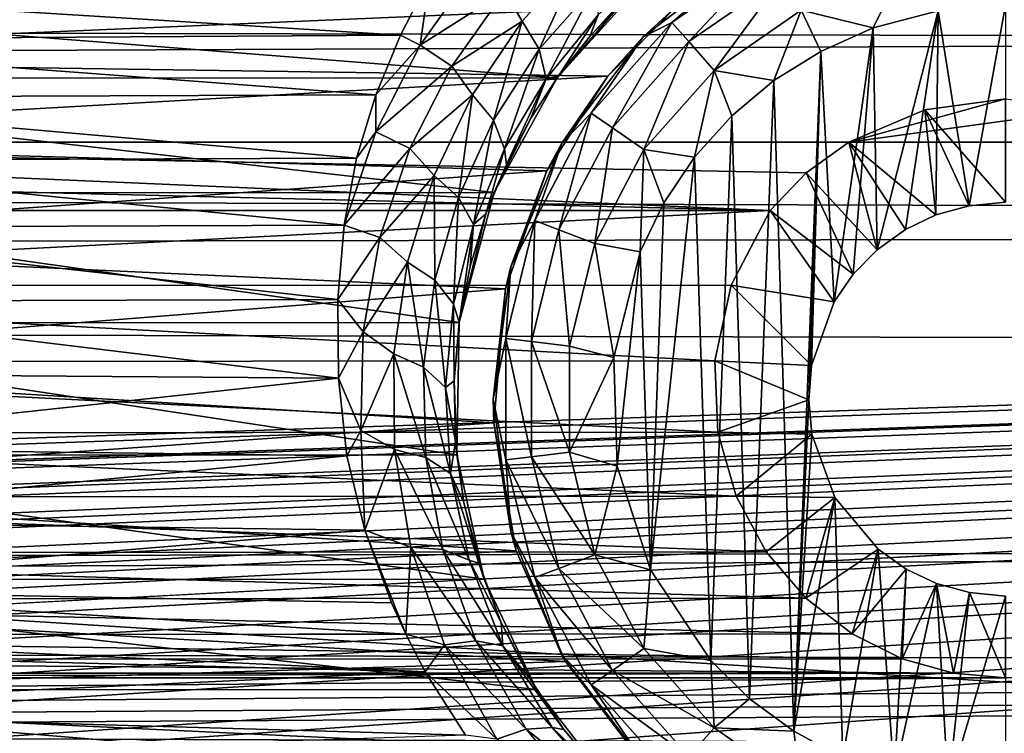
# Model space of a CAD drawing. Header units: metres. Extents: x -95 to 103, y -12 to 12.
# Tile 290 of 520: x -36.7 to -34.2, y 6.29 to 8.1. Entities that reach past the tile are written whole.
import ezdxf

# ---------------------------------------------------------------- set-up
doc = ezdxf.new("R2010")
doc.units = ezdxf.units.M
doc.layers.add('solid_P74500', color=7, linetype='CONTINUOUS')
doc.layers.add('solid_P74500_01', color=7, linetype='CONTINUOUS')

msp = doc.modelspace()

# ---------------------------------------------------------------- linework, layer by layer
at = {"layer": 'solid_P74500'}
for points in [[(-12.2, 5.05, 0.5), (-11.7, 9.776363, 0.5), (-88, 9.776363, 0.5)], [(-12.2, 5.05, 0.5), (-88, 9.776363, 0.5), (-88, 5.05, 0.5)], [(92.5, 7.752533, 9.805175), (92.5, 8.487373, 9.175829), (-94.018356, 8.209083, 9.426609)], [(-35.274479, 8.266009, -9.1982), (-35.426731, 8.098949, -9.376516), (-35.471039, 8.175805, -9.385549)], [(-35.383152, 8.028093, -9.327198), (-35.426731, 8.098949, -9.376516), (-35.274479, 8.266009, -9.1982)], [(-35.240917, 8.190633, -9.147759), (-35.383152, 8.028093, -9.327198), (-35.274479, 8.266009, -9.1982)], [(-35.074623, 8.259929, -8.903189), (-35.169182, 8.15029, -8.879545), (-35.255077, 8.060224, -8.98037)], [(-35.074623, 8.259929, -8.903189), (-35.255077, 8.060224, -8.98037), (-35.233376, 8.115582, -9.073152)], [(-34.849998, 8.265833, -11.5), (-35.11924, 8.059238, -11.5), (-35.03117, 8.13967, -5.635225)], [(-35.046974, 8.096038, -11.614588), (-35.11924, 8.059238, -11.5), (-34.849998, 8.265833, -11.5)], [(-34.793568, 8.270952, -11.614588), (-35.046974, 8.096038, -11.614588), (-34.849998, 8.265833, -11.5)], [(-35.003849, 8.047357, -11.712049), (-35.046974, 8.096038, -11.614588), (-34.793568, 8.270952, -11.614588)], [(-34.763344, 8.213364, -11.712049), (-35.003849, 8.047357, -11.712049), (-34.793568, 8.270952, -11.614588)], [(-35.543545, 8.238771, -9.384665), (-35.685516, 8.038312, -9.565678), (-35.661537, 8.207409, -9.428066)], [(-35.471039, 8.175805, -9.385549), (-35.685516, 8.038312, -9.565678), (-35.543545, 8.238771, -9.384665)], [(92.5, 7.752533, 9.805175), (-94.018356, 8.209083, 9.426609), (-94.018356, 7.447287, 10.039319)], [(-35.661537, 8.207409, -9.428066), (-35.735615, 8.064089, -9.550941), (-37.728512, 8.18801, -9.444919)], [(-35.685516, 8.038312, -9.565678), (-35.735615, 8.064089, -9.550941), (-35.661537, 8.207409, -9.428066)], [(-34.763344, 8.213364, -11.712049), (-34.939251, 7.974443, -11.777164), (-35.003849, 8.047357, -11.712049)], [(-34.763344, 8.213364, -11.712049), (-34.718075, 8.12711, -11.777164), (-34.939251, 7.974443, -11.777164)], [(-34.718075, 8.12711, -11.777164), (-34.466789, 8.222411, -11.777164), (-34.535686, 8.081974, -11.8)], [(-34.466789, 8.222411, -11.777164), (-34.370331, 8.125382, -11.8), (-34.535686, 8.081974, -11.8)], [(-35.338188, 7.955187, -8.304517), (-35.130051, 8.186581, -8.076503), (-38.269226, 8.185938, -8.077154)], [(-35.338188, 7.955187, -8.304517), (-38.269226, 8.185938, -8.077154), (-38.061371, 7.95457, -8.305107)], [(-35.735615, 8.064089, -9.550941), (-37.65778, 8.05173, -9.561361), (-37.728512, 8.18801, -9.444919)], [(-35.471039, 8.175805, -9.385549), (-35.605495, 7.985066, -9.567982), (-35.685516, 8.038312, -9.565678)], [(-35.426731, 8.098949, -9.376516), (-35.605495, 7.985066, -9.567982), (-35.471039, 8.175805, -9.385549)], [(-35.365761, 7.953053, -9.254251), (-35.383152, 8.028093, -9.327198), (-35.240917, 8.190633, -9.147759)], [(-35.233376, 8.115582, -9.073152), (-35.365761, 7.953053, -9.254251), (-35.240917, 8.190633, -9.147759)], [(-35.169182, 8.15029, -8.879545), (-35.130051, 8.186581, -8.076503), (-35.338188, 7.955187, -8.304517)], [(-38.228165, 8.003443, -5.827108), (-38.395794, 8.161398, -5.603641), (-35.03117, 8.13967, -5.635225)], [(-35.255077, 8.060224, -8.98037), (-35.169182, 8.15029, -8.879545), (-35.338188, 7.955187, -8.304517)], [(-38.228165, 8.003443, -5.827108), (-35.03117, 8.13967, -5.635225), (-35.209461, 7.959397, -5.887105)], [(-35.11924, 8.059238, -11.5), (-35.209461, 7.959397, -5.887105), (-35.03117, 8.13967, -5.635225)], [(-34.788025, 7.948541, -11.8), (-34.939251, 7.974443, -11.777164), (-34.718075, 8.12711, -11.777164)], [(-34.668499, 8.022584, -11.8), (-34.788025, 7.948541, -11.8), (-34.718075, 8.12711, -11.777164)], [(-34.668499, 8.022584, -11.8), (-34.718075, 8.12711, -11.777164), (-34.535686, 8.081974, -11.8)], [(-34.370331, 8.125382, -11.8), (-34.525322, 7.519121, -11.8), (-34.535686, 8.081974, -11.8)], [(-34.370331, 8.125382, -11.8), (-34.4538, 7.570744, -11.8), (-34.525322, 7.519121, -11.8)], [(-34.370331, 8.125382, -11.8), (-34.376312, 7.607516, -11.8), (-34.4538, 7.570744, -11.8)], [(-34.370331, 8.125382, -11.8), (-34.291828, 7.630482, -11.8), (-34.376312, 7.607516, -11.8)], [(-34.200001, 8.14, -11.8), (-34.291828, 7.630482, -11.8), (-34.370331, 8.125382, -11.8)], [(-34.200001, 8.14, -11.8), (-34.200001, 7.64, -11.8), (-34.291828, 7.630482, -11.8)], [(-35.426731, 8.098949, -9.376516), (-35.552536, 7.911984, -9.562739), (-35.605495, 7.985066, -9.567982)], [(-35.499355, 7.847605, -9.513963), (-35.552536, 7.911984, -9.562739), (-35.426731, 8.098949, -9.376516)], [(-35.383152, 8.028093, -9.327198), (-35.499355, 7.847605, -9.513963), (-35.426731, 8.098949, -9.376516)], [(-35.233376, 8.115582, -9.073152), (-35.333858, 7.961197, -9.089928), (-35.365761, 7.953053, -9.254251)], [(-35.233376, 8.115582, -9.073152), (-35.255077, 8.060224, -8.98037), (-35.333858, 7.961197, -9.089928)], [(-35.046974, 8.096038, -11.614588), (-35.25116, 7.865563, -11.614588), (-35.11924, 8.059238, -11.5)], [(-35.197632, 7.828617, -11.712049), (-35.25116, 7.865563, -11.614588), (-35.046974, 8.096038, -11.614588)], [(-35.003849, 8.047357, -11.712049), (-35.197632, 7.828617, -11.712049), (-35.046974, 8.096038, -11.614588)], [(-34.668499, 8.022584, -11.8), (-34.535686, 8.081974, -11.8), (-34.634666, 7.386765, -11.8)], [(-34.535686, 8.081974, -11.8), (-34.586445, 7.457164, -11.8), (-34.634666, 7.386765, -11.8)], [(-34.535686, 8.081974, -11.8), (-34.525322, 7.519121, -11.8), (-34.586445, 7.457164, -11.8)], [(-35.735615, 8.064089, -9.550941), (-35.797935, 7.912471, -9.676921), (-37.65778, 8.05173, -9.561361)], [(-35.797935, 7.912471, -9.676921), (-37.599243, 7.905591, -9.682542), (-37.65778, 8.05173, -9.561361)], [(-35.685516, 8.038312, -9.565678), (-35.797935, 7.912471, -9.676921), (-35.735615, 8.064089, -9.550941)], [(-35.333858, 7.961197, -9.089928), (-35.255077, 8.060224, -8.98037), (-35.338188, 7.955187, -8.304517)], [(-35.11924, 8.059238, -11.5), (-35.325832, 7.79, -11.5), (-35.209461, 7.959397, -5.887105)], [(-35.25116, 7.865563, -11.614588), (-35.325832, 7.79, -11.5), (-35.11924, 8.059238, -11.5)], [(-35.685516, 8.038312, -9.565678), (-35.798035, 7.81858, -9.751169), (-35.797935, 7.912471, -9.676921)], [(-35.605495, 7.985066, -9.567982), (-35.798035, 7.81858, -9.751169), (-35.685516, 8.038312, -9.565678)], [(-35.4716, 7.774943, -9.441819), (-35.499355, 7.847605, -9.513963), (-35.383152, 8.028093, -9.327198)], [(-35.365761, 7.953053, -9.254251), (-35.4716, 7.774943, -9.441819), (-35.383152, 8.028093, -9.327198)], [(-35.003849, 8.047357, -11.712049), (-35.117466, 7.773282, -11.777164), (-35.197632, 7.828617, -11.712049)], [(-35.003849, 8.047357, -11.712049), (-34.939251, 7.974443, -11.777164), (-35.117466, 7.773282, -11.777164)], [(-38.077759, 7.79618, -6.10177), (-38.228165, 8.003443, -5.827108), (-35.209461, 7.959397, -5.887105)], [(-34.668499, 8.022584, -11.8), (-34.736984, 6.296785, -11.8), (-34.788025, 7.948541, -11.8)], [(-34.668499, 8.022584, -11.8), (-34.69928, 7.137952, -11.8), (-34.736984, 6.296785, -11.8)], [(-34.668499, 8.022584, -11.8), (-34.69249, 7.225389, -11.8), (-34.69928, 7.137952, -11.8)], [(-34.668499, 8.022584, -11.8), (-34.634666, 7.386765, -11.8), (-34.69249, 7.225389, -11.8)], [(-35.605495, 7.985066, -9.567982), (-35.711811, 7.775812, -9.754739), (-35.798035, 7.81858, -9.751169)], [(-35.552536, 7.911984, -9.562739), (-35.711811, 7.775812, -9.754739), (-35.605495, 7.985066, -9.567982)], [(-34.98888, 7.75403, -11.8), (-35.117466, 7.773282, -11.777164), (-34.939251, 7.974443, -11.777164)], [(-34.894634, 7.859296, -11.8), (-34.98888, 7.75403, -11.8), (-34.939251, 7.974443, -11.777164)], [(-34.788025, 7.948541, -11.8), (-34.894634, 7.859296, -11.8), (-34.939251, 7.974443, -11.777164)], [(-38.077759, 7.79618, -6.10177), (-35.209461, 7.959397, -5.887105), (-35.363678, 7.719777, -6.197987)], [(-35.49802, 7.664145, -8.573849), (-35.338188, 7.955187, -8.304517), (-38.061371, 7.95457, -8.305107)], [(-35.49802, 7.664145, -8.573849), (-38.061371, 7.95457, -8.305107), (-37.901268, 7.66248, -8.575336)], [(-35.40472, 7.853196, -9.206404), (-35.338188, 7.955187, -8.304517), (-35.49802, 7.664145, -8.573849)], [(-35.365761, 7.953053, -9.254251), (-35.466869, 7.735857, -9.32723), (-35.4716, 7.774943, -9.441819)], [(-35.365761, 7.953053, -9.254251), (-35.40472, 7.853196, -9.206404), (-35.466869, 7.735857, -9.32723)], [(-35.40472, 7.853196, -9.206404), (-35.333858, 7.961197, -9.089928), (-35.338188, 7.955187, -8.304517)], [(-35.365761, 7.953053, -9.254251), (-35.333858, 7.961197, -9.089928), (-35.40472, 7.853196, -9.206404)], [(-35.325832, 7.79, -11.5), (-35.363678, 7.719777, -6.197987), (-35.209461, 7.959397, -5.887105)], [(-34.788025, 7.948541, -11.8), (-34.849243, 6.379436, -11.8), (-34.894634, 7.859296, -11.8)], [(-34.788025, 7.948541, -11.8), (-34.736984, 6.296785, -11.8), (-34.849243, 6.379436, -11.8)], [(-35.797935, 7.912471, -9.676921), (-35.846973, 7.75142, -9.806401), (-37.599243, 7.905591, -9.682542)], [(-35.846973, 7.75142, -9.806401), (-37.553913, 7.745763, -9.810869), (-37.599243, 7.905591, -9.682542)], [(-35.798035, 7.81858, -9.751169), (-35.846973, 7.75142, -9.806401), (-35.797935, 7.912471, -9.676921)], [(-35.552536, 7.911984, -9.562739), (-35.650341, 7.707485, -9.752763), (-35.711811, 7.775812, -9.754739)], [(-35.588387, 7.651467, -9.704024), (-35.650341, 7.707485, -9.752763), (-35.552536, 7.911984, -9.562739)], [(-35.499355, 7.847605, -9.513963), (-35.588387, 7.651467, -9.704024), (-35.552536, 7.911984, -9.562739)], [(-34.200001, 7.901906, -4.3), (-34.597057, 7.792304, -4.3), (-34.404331, 7.873975, -4.3)], [(-33.99567, 7.873975, -4.3), (-34.597057, 7.792304, -4.3), (-34.200001, 7.901906, -4.3)], [(-34.200001, 7.64, -11.8), (-34.200001, 7.901906, -4.3), (-34.404331, 7.873975, -4.3)], [(-33.99567, 7.873975, -4.3), (-33.80294, 7.792304, -4.3), (-34.597057, 7.792304, -4.3)], [(-34.376312, 7.607516, -11.8), (-34.404331, 7.873975, -4.3), (-34.597057, 7.792304, -4.3)], [(-34.291828, 7.630482, -11.8), (-34.200001, 7.64, -11.8), (-34.404331, 7.873975, -4.3)], [(-34.376312, 7.607516, -11.8), (-34.291828, 7.630482, -11.8), (-34.404331, 7.873975, -4.3)], [(-35.466869, 7.735857, -9.32723), (-35.40472, 7.853196, -9.206404), (-35.49802, 7.664145, -8.573849)], [(-35.25116, 7.865563, -11.614588), (-35.394253, 7.59292, -11.614588), (-35.325832, 7.79, -11.5)], [(-35.333443, 7.569858, -11.712049), (-35.394253, 7.59292, -11.614588), (-35.25116, 7.865563, -11.614588)], [(-35.197632, 7.828617, -11.712049), (-35.333443, 7.569858, -11.712049), (-35.25116, 7.865563, -11.614588)], [(-34.894634, 7.859296, -11.8), (-34.948109, 6.47681, -11.8), (-34.98888, 7.75403, -11.8)], [(-34.894634, 7.859296, -11.8), (-34.849243, 6.379436, -11.8), (-34.948109, 6.47681, -11.8)], [(-35.550392, 7.583538, -9.631939), (-35.588387, 7.651467, -9.704024), (-35.499355, 7.847605, -9.513963)], [(-35.4716, 7.774943, -9.441819), (-35.550392, 7.583538, -9.631939), (-35.499355, 7.847605, -9.513963)], [(-35.197632, 7.828617, -11.712049), (-35.242359, 7.535316, -11.777164), (-35.333443, 7.569858, -11.712049)], [(-35.197632, 7.828617, -11.712049), (-35.117466, 7.773282, -11.777164), (-35.242359, 7.535316, -11.777164)], [(-35.798035, 7.81858, -9.751169), (-35.878757, 7.581891, -9.938055), (-35.846973, 7.75142, -9.806401)], [(-35.711811, 7.775812, -9.754739), (-35.878757, 7.581891, -9.938055), (-35.798035, 7.81858, -9.751169)], [(-85.675003, 7.792304, -1.8), (-14.325, 7.792304, -4.2), (-14.325, 7.792304, -1.8)], [(-18.802942, 7.792304, -4.2), (-14.325, 7.792304, -4.2), (-85.675003, 7.792304, -1.8)], [(-84.20311, 5.444916, -1.8), (-85.675003, 7.792304, -1.8), (-14.325, 7.792304, -1.8)], [(-19.597059, 7.792304, -4.2), (-18.802942, 7.792304, -4.2), (-85.675003, 7.792304, -1.8)], [(-23.802942, 7.792304, -4.2), (-19.597059, 7.792304, -4.2), (-85.675003, 7.792304, -1.8)], [(-24.597059, 7.792304, -4.2), (-23.802942, 7.792304, -4.2), (-85.675003, 7.792304, -1.8)], [(-28.802942, 7.792304, -4.2), (-24.597059, 7.792304, -4.2), (-85.675003, 7.792304, -1.8)], [(-29.597059, 7.792304, -4.2), (-28.802942, 7.792304, -4.2), (-85.675003, 7.792304, -1.8)], [(-33.80294, 7.792304, -4.2), (-29.597059, 7.792304, -4.2), (-85.675003, 7.792304, -1.8)], [(-34.597057, 7.792304, -4.2), (-33.80294, 7.792304, -4.2), (-85.675003, 7.792304, -1.8)], [(-38.80294, 7.792304, -4.2), (-34.597057, 7.792304, -4.2), (-85.675003, 7.792304, -1.8)], [(-83.957001, 5.406663, -1.8), (-84.20311, 5.444916, -1.8), (-14.325, 7.792304, -1.8)], [(-83.736336, 5.295372, -1.8), (-83.957001, 5.406663, -1.8), (-14.325, 7.792304, -1.8)], [(-83.736336, 5.295372, -1.8), (-14.325, 7.792304, -1.8), (-79.20311, 5.444916, -1.8)], [(-78.957001, 5.406663, -1.8), (-79.20311, 5.444916, -1.8), (-14.325, 7.792304, -1.8)], [(-78.736336, 5.295372, -1.8), (-78.957001, 5.406663, -1.8), (-14.325, 7.792304, -1.8)], [(-78.736336, 5.295372, -1.8), (-14.325, 7.792304, -1.8), (-74.20311, 5.444916, -1.8)], [(-73.957001, 5.406663, -1.8), (-74.20311, 5.444916, -1.8), (-14.325, 7.792304, -1.8)], [(-73.736336, 5.295372, -1.8), (-73.957001, 5.406663, -1.8), (-14.325, 7.792304, -1.8)], [(-73.736336, 5.295372, -1.8), (-14.325, 7.792304, -1.8), (-69.20311, 5.444916, -1.8)], [(-68.957001, 5.406663, -1.8), (-69.20311, 5.444916, -1.8), (-14.325, 7.792304, -1.8)], [(-68.736336, 5.295372, -1.8), (-68.957001, 5.406663, -1.8), (-14.325, 7.792304, -1.8)], [(-68.736336, 5.295372, -1.8), (-14.325, 7.792304, -1.8), (-64.20311, 5.444916, -1.8)], [(-63.957005, 5.406663, -1.8), (-64.20311, 5.444916, -1.8), (-14.325, 7.792304, -1.8)], [(-63.736332, 5.295372, -1.8), (-63.957005, 5.406663, -1.8), (-14.325, 7.792304, -1.8)], [(-63.736332, 5.295372, -1.8), (-14.325, 7.792304, -1.8), (-59.20311, 5.444916, -1.8)], [(-58.957005, 5.406663, -1.8), (-59.20311, 5.444916, -1.8), (-14.325, 7.792304, -1.8)], [(-58.736332, 5.295372, -1.8), (-58.957005, 5.406663, -1.8), (-14.325, 7.792304, -1.8)], [(-58.736332, 5.295372, -1.8), (-14.325, 7.792304, -1.8), (-54.20311, 5.444916, -1.8)], [(-53.957005, 5.406663, -1.8), (-54.20311, 5.444916, -1.8), (-14.325, 7.792304, -1.8)], [(-53.736332, 5.295372, -1.8), (-53.957005, 5.406663, -1.8), (-14.325, 7.792304, -1.8)], [(-53.736332, 5.295372, -1.8), (-14.325, 7.792304, -1.8), (-49.20311, 5.444916, -1.8)], [(-48.957005, 5.406663, -1.8), (-49.20311, 5.444916, -1.8), (-14.325, 7.792304, -1.8)], [(-48.736332, 5.295372, -1.8), (-48.957005, 5.406663, -1.8), (-14.325, 7.792304, -1.8)], [(-48.560226, 5.121016, -1.8), (-48.736332, 5.295372, -1.8), (-14.325, 7.792304, -1.8)], [(-48.560226, 5.121016, -1.8), (-14.325, 7.792304, -1.8), (-44.20311, 5.444916, -1.8)], [(-43.957005, 5.406663, -1.8), (-44.20311, 5.444916, -1.8), (-14.325, 7.792304, -1.8)], [(-43.736332, 5.295372, -1.8), (-43.957005, 5.406663, -1.8), (-14.325, 7.792304, -1.8)], [(-43.560226, 5.121016, -1.8), (-43.736332, 5.295372, -1.8), (-14.325, 7.792304, -1.8)], [(-43.560226, 5.121016, -1.8), (-14.325, 7.792304, -1.8), (-39.20311, 5.444916, -1.8)], [(-38.957005, 5.406663, -1.8), (-39.20311, 5.444916, -1.8), (-14.325, 7.792304, -1.8)], [(-38.736332, 5.295372, -1.8), (-38.957005, 5.406663, -1.8), (-14.325, 7.792304, -1.8)], [(-38.693855, 7.714148, -4.2), (-34.796944, 7.619055, -4.2), (-38.80294, 7.792304, -4.2)], [(-34.706146, 7.714148, -4.2), (-38.80294, 7.792304, -4.2), (-34.796944, 7.619055, -4.2)], [(-34.706146, 7.714148, -4.2), (-34.597057, 7.792304, -4.2), (-38.80294, 7.792304, -4.2)], [(-38.560226, 5.121016, -1.8), (-38.736332, 5.295372, -1.8), (-14.325, 7.792304, -1.8)], [(-38.560226, 5.121016, -1.8), (-14.325, 7.792304, -1.8), (-34.20311, 5.444916, -1.8)], [(-37.961212, 7.534212, -6.422531), (-38.077759, 7.79618, -6.10177), (-35.363678, 7.719777, -6.197987)], [(-35.711811, 7.775812, -9.754739), (-35.787632, 7.550226, -9.942742), (-35.878757, 7.581891, -9.938055)], [(-35.650341, 7.707485, -9.752763), (-35.787632, 7.550226, -9.942742), (-35.711811, 7.775812, -9.754739)], [(-35.4716, 7.774943, -9.441819), (-35.518711, 7.610109, -9.45398), (-35.550392, 7.583538, -9.631939)], [(-35.4716, 7.774943, -9.441819), (-35.466869, 7.735857, -9.32723), (-35.518711, 7.610109, -9.45398)], [(-35.325832, 7.79, -11.5), (-35.455704, 7.476465, -11.5), (-35.363678, 7.719777, -6.197987)], [(-35.394253, 7.59292, -11.614588), (-35.455704, 7.476465, -11.5), (-35.325832, 7.79, -11.5)], [(-35.127319, 7.51358, -11.8), (-35.242359, 7.535316, -11.777164), (-35.117466, 7.773282, -11.777164)], [(-35.066879, 7.638491, -11.8), (-35.127319, 7.51358, -11.8), (-35.117466, 7.773282, -11.777164)], [(-34.98888, 7.75403, -11.8), (-35.066879, 7.638491, -11.8), (-35.117466, 7.773282, -11.777164)], [(-34.525322, 7.519121, -11.8), (-34.597057, 7.792304, -4.2), (-34.706146, 7.714148, -4.2)], [(-34.597057, 7.792304, -4.2), (-33.80294, 7.792304, -4.3), (-33.80294, 7.792304, -4.2)], [(-34.597057, 7.792304, -4.2), (-34.597057, 7.792304, -4.3), (-33.80294, 7.792304, -4.3)], [(-34.4538, 7.570744, -11.8), (-34.597057, 7.792304, -4.3), (-34.597057, 7.792304, -4.2)], [(-34.4538, 7.570744, -11.8), (-34.376312, 7.607516, -11.8), (-34.597057, 7.792304, -4.3)], [(-34.525322, 7.519121, -11.8), (-34.4538, 7.570744, -11.8), (-34.597057, 7.792304, -4.2)], [(-33.957005, 5.406663, -1.8), (-34.20311, 5.444916, -1.8), (-14.325, 7.792304, -1.8)], [(92.5, 6.975814, 10.372194), (92.5, 7.752533, 9.805175), (-94.018356, 7.447287, 10.039319)], [(-35.846973, 7.75142, -9.806401), (-35.878757, 7.581891, -9.938055), (-37.553913, 7.745763, -9.810869)], [(-34.98888, 7.75403, -11.8), (-34.948109, 6.47681, -11.8), (-35.101101, 6.706655, -11.8)], [(-34.98888, 7.75403, -11.8), (-35.101101, 6.706655, -11.8), (-35.066879, 7.638491, -11.8)], [(-35.878757, 7.581891, -9.938055), (-37.520657, 7.575688, -9.942784), (-37.553913, 7.745763, -9.810869)], [(-35.518711, 7.610109, -9.45398), (-35.466869, 7.735857, -9.32723), (-35.49802, 7.664145, -8.573849)], [(-38.693855, 7.714148, -4.2), (-38.603058, 7.619055, -4.2), (-34.796944, 7.619055, -4.2)], [(-37.961212, 7.534212, -6.422531), (-35.363678, 7.719777, -6.197987), (-35.469357, 7.419488, -6.554479)], [(-35.650341, 7.707485, -9.752763), (-35.717838, 7.487616, -9.943472), (-35.787632, 7.550226, -9.942742)], [(-35.648312, 7.441767, -9.894325), (-35.717838, 7.487616, -9.943472), (-35.650341, 7.707485, -9.752763)], [(-35.588387, 7.651467, -9.704024), (-35.648312, 7.441767, -9.894325), (-35.650341, 7.707485, -9.752763)], [(-35.455704, 7.476465, -11.5), (-35.469357, 7.419488, -6.554479), (-35.363678, 7.719777, -6.197987)], [(-34.586445, 7.457164, -11.8), (-34.706146, 7.714148, -4.2), (-34.796944, 7.619055, -4.2)], [(-34.586445, 7.457164, -11.8), (-34.525322, 7.519121, -11.8), (-34.706146, 7.714148, -4.2)], [(-35.586353, 7.334234, -8.857709), (-35.49802, 7.664145, -8.573849), (-37.901268, 7.66248, -8.575336)], [(-35.586353, 7.334234, -8.857709), (-37.901268, 7.66248, -8.575336), (-37.813553, 7.333337, -8.858451)], [(-35.600716, 7.380895, -9.821639), (-35.648312, 7.441767, -9.894325), (-35.588387, 7.651467, -9.704024)], [(-35.550392, 7.583538, -9.631939), (-35.600716, 7.380895, -9.821639), (-35.588387, 7.651467, -9.704024)], [(-35.518711, 7.610109, -9.45398), (-35.49802, 7.664145, -8.573849), (-35.586353, 7.334234, -8.857709)], [(-35.066879, 7.638491, -11.8), (-35.101101, 6.706655, -11.8), (-35.127319, 7.51358, -11.8)], [(-34.796944, 7.619055, -4.2), (-38.603058, 7.619055, -4.2), (-38.503391, 7.428674, -4.528224)], [(-34.896561, 7.428859, -4.52792), (-34.796944, 7.619055, -4.2), (-38.503391, 7.428674, -4.528224)], [(-35.558952, 7.476523, -9.585154), (-35.518711, 7.610109, -9.45398), (-35.586353, 7.334234, -8.857709)], [(-35.550392, 7.583538, -9.631939), (-35.518711, 7.610109, -9.45398), (-35.558952, 7.476523, -9.585154)], [(-34.634666, 7.386765, -11.8), (-34.796944, 7.619055, -4.2), (-34.896561, 7.428859, -4.52792)], [(-34.634666, 7.386765, -11.8), (-34.586445, 7.457164, -11.8), (-34.796944, 7.619055, -4.2)], [(-35.878757, 7.581891, -9.938055), (-35.894382, 7.392529, -10.079708), (-37.520657, 7.575688, -9.942784)], [(-35.894382, 7.392529, -10.079708), (-37.501717, 7.387943, -10.08307), (-37.520657, 7.575688, -9.942784)], [(-35.787632, 7.550226, -9.942742), (-35.894382, 7.392529, -10.079708), (-35.878757, 7.581891, -9.938055)], [(-35.550392, 7.583538, -9.631939), (-35.586323, 7.335214, -9.716925), (-35.600716, 7.380895, -9.821639)], [(-35.550392, 7.583538, -9.631939), (-35.558952, 7.476523, -9.585154), (-35.586323, 7.335214, -9.716925)], [(-35.394253, 7.59292, -11.614588), (-35.467941, 7.293956, -11.614588), (-35.455704, 7.476465, -11.5)], [(-35.403378, 7.286117, -11.712049), (-35.467941, 7.293956, -11.614588), (-35.394253, 7.59292, -11.614588)], [(-35.333443, 7.569858, -11.712049), (-35.403378, 7.286117, -11.712049), (-35.394253, 7.59292, -11.614588)], [(-35.787632, 7.550226, -9.942742), (-35.830341, 7.310512, -10.129179), (-35.894382, 7.392529, -10.079708)], [(-35.717838, 7.487616, -9.943472), (-35.830341, 7.310512, -10.129179), (-35.787632, 7.550226, -9.942742)], [(-35.333443, 7.569858, -11.712049), (-35.306675, 7.274375, -11.777164), (-35.403378, 7.286117, -11.712049)], [(-35.333443, 7.569858, -11.712049), (-35.242359, 7.535316, -11.777164), (-35.306675, 7.274375, -11.777164)], [(-37.902905, 7.226828, -6.766441), (-37.961212, 7.534212, -6.422531), (-35.469357, 7.419488, -6.554479)], [(-35.194279, 7.245715, -11.8), (-35.306675, 7.274375, -11.777164), (-35.242359, 7.535316, -11.777164)], [(-35.127319, 7.51358, -11.8), (-35.194279, 7.245715, -11.8), (-35.242359, 7.535316, -11.777164)], [(-35.127319, 7.51358, -11.8), (-35.18536, 6.969674, -11.8), (-35.194279, 7.245715, -11.8)], [(-35.127319, 7.51358, -11.8), (-35.101101, 6.706655, -11.8), (-35.18536, 6.969674, -11.8)], [(-35.717838, 7.487616, -9.943472), (-35.75246, 7.254652, -10.131943), (-35.830341, 7.310512, -10.129179)], [(-35.676937, 7.220685, -10.081996), (-35.75246, 7.254652, -10.131943), (-35.717838, 7.487616, -9.943472)], [(-35.648312, 7.441767, -9.894325), (-35.676937, 7.220685, -10.081996), (-35.717838, 7.487616, -9.943472)], [(-35.586323, 7.335214, -9.716925), (-35.558952, 7.476523, -9.585154), (-35.586353, 7.334234, -8.857709)], [(-35.455704, 7.476465, -11.5), (-35.5, 7.14, -11.5), (-35.469357, 7.419488, -6.554479)], [(-35.467941, 7.293956, -11.614588), (-35.5, 7.14, -11.5), (-35.455704, 7.476465, -11.5)], [(92.5, 6.975814, 10.372194), (-94.018356, 7.447287, 10.039319), (-94.018356, 6.639937, 10.59062)], [(-34.937241, 7.236759, -4.829008), (-34.896561, 7.428859, -4.52792), (-38.503391, 7.428674, -4.528224)], [(-34.937241, 7.236759, -4.829008), (-38.503391, 7.428674, -4.528224), (-38.462597, 7.234941, -4.831732)], [(-35.620899, 7.169143, -10.008129), (-35.676937, 7.220685, -10.081996), (-35.648312, 7.441767, -9.894325)], [(-35.600716, 7.380895, -9.821639), (-35.620899, 7.169143, -10.008129), (-35.648312, 7.441767, -9.894325)], [(-34.69249, 7.225389, -11.8), (-34.896561, 7.428859, -4.52792), (-34.937241, 7.236759, -4.829008)], [(-34.69249, 7.225389, -11.8), (-34.634666, 7.386765, -11.8), (-34.896561, 7.428859, -4.52792)], [(-37.902905, 7.226828, -6.766441), (-35.469357, 7.419488, -6.554479), (-35.498337, 7.079858, -6.919943)], [(-35.5, 7.14, -11.5), (-35.498337, 7.079858, -6.919943), (-35.469357, 7.419488, -6.554479)], [(-35.893276, 7.193082, -10.222992), (-37.504425, 7.205236, -10.21443), (-37.501717, 7.387943, -10.08307)], [(-35.894382, 7.392529, -10.079708), (-35.893276, 7.193082, -10.222992), (-37.501717, 7.387943, -10.08307)], [(-35.830341, 7.310512, -10.129179), (-35.893276, 7.193082, -10.222992), (-35.894382, 7.392529, -10.079708)], [(-35.600716, 7.380895, -9.821639), (-35.599236, 7.186306, -9.850586), (-35.620899, 7.169143, -10.008129)], [(-35.600716, 7.380895, -9.821639), (-35.586323, 7.335214, -9.716925), (-35.599236, 7.186306, -9.850586)], [(-35.592739, 6.998838, -9.125035), (-35.586353, 7.334234, -8.857709), (-37.813553, 7.333337, -8.858451)], [(-35.592739, 6.998838, -9.125035), (-37.813553, 7.333337, -8.858451), (-37.807384, 6.99762, -9.125969)], [(-35.599236, 7.186306, -9.850586), (-35.586323, 7.335214, -9.716925), (-35.586353, 7.334234, -8.857709)], [(-35.599236, 7.186306, -9.850586), (-35.586353, 7.334234, -8.857709), (-35.592739, 6.998838, -9.125035)], [(-35.830341, 7.310512, -10.129179), (-35.836559, 7.059978, -10.31118), (-35.893276, 7.193082, -10.222992)], [(-35.75246, 7.254652, -10.131943), (-35.836559, 7.059978, -10.31118), (-35.830341, 7.310512, -10.129179)], [(-35.467941, 7.293956, -11.614588), (-35.467941, 6.986044, -11.614588), (-35.5, 7.14, -11.5)], [(-35.403378, 6.993884, -11.712049), (-35.467941, 6.986044, -11.614588), (-35.467941, 7.293956, -11.614588)], [(-35.403378, 7.286117, -11.712049), (-35.403378, 6.993884, -11.712049), (-35.467941, 7.293956, -11.614588)], [(-35.403378, 7.286117, -11.712049), (-35.306675, 7.274375, -11.777164), (-35.306675, 7.005625, -11.777164)], [(-35.403378, 7.286117, -11.712049), (-35.306675, 7.005625, -11.777164), (-35.403378, 6.993884, -11.712049)], [(-35.194279, 7.245715, -11.8), (-35.306675, 7.005625, -11.777164), (-35.306675, 7.274375, -11.777164)], [(-35.75246, 7.254652, -10.131943), (-35.75079, 7.012084, -10.315185), (-35.836559, 7.059978, -10.31118)], [(-35.671291, 6.991528, -10.264101), (-35.75079, 7.012084, -10.315185), (-35.75246, 7.254652, -10.131943)], [(-35.676937, 7.220685, -10.081996), (-35.671291, 6.991528, -10.264101), (-35.75246, 7.254652, -10.131943)], [(-34.929634, 7.055848, -5.089697), (-38.462597, 7.234941, -4.831732), (-38.470741, 7.053593, -5.092822)], [(-34.929634, 7.055848, -5.089697), (-34.937241, 7.236759, -4.829008), (-38.462597, 7.234941, -4.831732)], [(-37.920132, 6.912104, -7.087512), (-37.902905, 7.226828, -6.766441), (-35.498337, 7.079858, -6.919943)], [(-35.194279, 7.245715, -11.8), (-35.18536, 6.969674, -11.8), (-35.306675, 7.005625, -11.777164)], [(-34.69928, 7.137952, -11.8), (-34.937241, 7.236759, -4.829008), (-34.929634, 7.055848, -5.089697)], [(-34.69928, 7.137952, -11.8), (-34.69249, 7.225389, -11.8), (-34.937241, 7.236759, -4.829008)], [(-35.893276, 7.193082, -10.222992), (-37.527477, 7.01674, -10.344823), (-37.504425, 7.205236, -10.21443)], [(-35.608536, 6.951431, -10.188554), (-35.671291, 6.991528, -10.264101), (-35.676937, 7.220685, -10.081996)], [(-35.620899, 7.169143, -10.008129), (-35.608536, 6.951431, -10.188554), (-35.676937, 7.220685, -10.081996)], [(-35.893276, 7.193082, -10.222992), (-35.871647, 6.995722, -10.359048), (-37.527477, 7.01674, -10.344823)], [(-35.836559, 7.059978, -10.31118), (-35.871647, 6.995722, -10.359048), (-35.893276, 7.193082, -10.222992)], [(-35.620899, 7.169143, -10.008129), (-35.599236, 7.186306, -9.850586), (-35.595856, 7.032367, -9.985543)], [(-35.595856, 7.032367, -9.985543), (-35.599236, 7.186306, -9.850586), (-35.592739, 6.998838, -9.125035)], [(-35.620899, 7.169143, -10.008129), (-35.595856, 7.032367, -9.985543), (-35.608536, 6.951431, -10.188554)], [(-35.5, 7.14, -11.5), (-35.455704, 6.803535, -11.5), (-35.498337, 7.079858, -6.919943)], [(-35.467941, 6.986044, -11.614588), (-35.455704, 6.803535, -11.5), (-35.5, 7.14, -11.5)], [(-34.691769, 7.050595, -11.8), (-34.69928, 7.137952, -11.8), (-34.929634, 7.055848, -5.089697)], [(-34.736984, 6.296785, -11.8), (-34.69928, 7.137952, -11.8), (-34.691769, 7.050595, -11.8)], [(-37.920132, 6.912104, -7.087512), (-35.498337, 7.079858, -6.919943), (-35.441578, 6.754933, -7.237463)], [(-35.455704, 6.803535, -11.5), (-35.441578, 6.754933, -7.237463), (-35.498337, 7.079858, -6.919943)], [(-34.883789, 6.893729, -5.307212), (-38.470741, 7.053593, -5.092822), (-38.517292, 6.891102, -5.310623)], [(-34.883789, 6.893729, -5.307212), (-34.929634, 7.055848, -5.089697), (-38.470741, 7.053593, -5.092822)], [(-35.836559, 7.059978, -10.31118), (-35.826168, 6.807505, -10.483696), (-35.871647, 6.995722, -10.359048)], [(-35.75079, 7.012084, -10.315185), (-35.826168, 6.807505, -10.483696), (-35.836559, 7.059978, -10.31118)], [(-34.691769, 7.050595, -11.8), (-34.929634, 7.055848, -5.089697), (-34.883789, 6.893729, -5.307212)], [(-34.632656, 6.88986, -11.8), (-34.691769, 7.050595, -11.8), (-34.883789, 6.893729, -5.307212)], [(-34.736984, 6.296785, -11.8), (-34.691769, 7.050595, -11.8), (-34.632656, 6.88986, -11.8)], [(-35.608536, 6.951431, -10.188554), (-35.595856, 7.032367, -9.985543), (-35.575176, 6.877535, -10.115139)], [(-35.575176, 6.877535, -10.115139), (-35.595856, 7.032367, -9.985543), (-35.592739, 6.998838, -9.125035)], [(-35.523228, 6.683096, -9.358751), (-35.592739, 6.998838, -9.125035), (-37.807384, 6.99762, -9.125969)], [(-35.871647, 6.995722, -10.359048), (-37.568153, 6.830747, -10.468567), (-37.527477, 7.01674, -10.344823)], [(-35.75079, 7.012084, -10.315185), (-35.708988, 6.764045, -10.49017), (-35.826168, 6.807505, -10.483696)], [(-35.627998, 6.758184, -10.437667), (-35.708988, 6.764045, -10.49017), (-35.75079, 7.012084, -10.315185)], [(-35.671291, 6.991528, -10.264101), (-35.627998, 6.758184, -10.437667), (-35.75079, 7.012084, -10.315185)], [(-35.575176, 6.877535, -10.115139), (-35.592739, 6.998838, -9.125035), (-35.523228, 6.683096, -9.358751)], [(-35.403378, 6.993884, -11.712049), (-35.306675, 7.005625, -11.777164), (-35.242359, 6.744685, -11.777164)], [(-35.18536, 6.969674, -11.8), (-35.242359, 6.744685, -11.777164), (-35.306675, 7.005625, -11.777164)], [(92.5, 6.152128, 10.880493), (92.5, 6.975814, 10.372194), (-94.018356, 6.639937, 10.59062)], [(-35.523228, 6.683096, -9.358751), (-37.807384, 6.99762, -9.125969), (-37.877129, 6.682053, -9.359496)], [(-35.871647, 6.995722, -10.359048), (-35.826168, 6.807505, -10.483696), (-37.568153, 6.830747, -10.468567)], [(-35.560867, 6.731433, -10.36002), (-35.627998, 6.758184, -10.437667), (-35.671291, 6.991528, -10.264101)], [(-35.608536, 6.951431, -10.188554), (-35.560867, 6.731433, -10.36002), (-35.671291, 6.991528, -10.264101)], [(-35.403378, 6.993884, -11.712049), (-35.333443, 6.710143, -11.712049), (-35.467941, 6.986044, -11.614588)], [(-35.467941, 6.986044, -11.614588), (-35.394253, 6.687079, -11.614588), (-35.455704, 6.803535, -11.5)], [(-35.333443, 6.710143, -11.712049), (-35.394253, 6.687079, -11.614588), (-35.467941, 6.986044, -11.614588)], [(-35.403378, 6.993884, -11.712049), (-35.242359, 6.744685, -11.777164), (-35.333443, 6.710143, -11.712049)], [(-35.608536, 6.951431, -10.188554), (-35.575176, 6.877535, -10.115139), (-35.536762, 6.723989, -10.236818)], [(-35.608536, 6.951431, -10.188554), (-35.536762, 6.723989, -10.236818), (-35.560867, 6.731433, -10.36002)], [(-35.18536, 6.969674, -11.8), (-35.101101, 6.706655, -11.8), (-35.242359, 6.744685, -11.777164)], [(-38.004631, 6.629024, -7.352973), (-37.920132, 6.912104, -7.087512), (-35.441578, 6.754933, -7.237463)], [(-34.807301, 6.752329, -5.485987), (-38.517292, 6.891102, -5.310623), (-38.594624, 6.74956, -5.489393)], [(-34.807301, 6.752329, -5.485987), (-34.883789, 6.893729, -5.307212), (-38.517292, 6.891102, -5.310623)], [(-35.536762, 6.723989, -10.236818), (-35.575176, 6.877535, -10.115139), (-35.523228, 6.683096, -9.358751)], [(-34.632656, 6.88986, -11.8), (-34.883789, 6.893729, -5.307212), (-34.807301, 6.752329, -5.485987)], [(-34.632656, 6.88986, -11.8), (-34.807301, 6.752329, -5.485987), (-34.706539, 6.634699, -5.627678)], [(-34.736984, 6.296785, -11.8), (-34.632656, 6.88986, -11.8), (-34.612873, 6.229263, -11.8)], [(-34.523323, 6.759008, -11.8), (-34.632656, 6.88986, -11.8), (-34.706539, 6.634699, -5.627678)], [(-34.612873, 6.229263, -11.8), (-34.632656, 6.88986, -11.8), (-34.523323, 6.759008, -11.8)], [(-35.826168, 6.807505, -10.483696), (-37.62426, 6.65851, -10.578953), (-37.568153, 6.830747, -10.468567)], [(-35.826168, 6.807505, -10.483696), (-35.758587, 6.622798, -10.601346), (-37.62426, 6.65851, -10.578953)], [(-35.826168, 6.807505, -10.483696), (-35.722317, 6.543038, -10.650759), (-35.758587, 6.622798, -10.601346)], [(-35.708988, 6.764045, -10.49017), (-35.722317, 6.543038, -10.650759), (-35.826168, 6.807505, -10.483696)], [(-35.455704, 6.803535, -11.5), (-35.325832, 6.49, -11.5), (-35.441578, 6.754933, -7.237463)], [(-35.394253, 6.687079, -11.614588), (-35.325832, 6.49, -11.5), (-35.455704, 6.803535, -11.5)], [(-34.706539, 6.634699, -5.627678), (-38.594624, 6.74956, -5.489393), (-38.696159, 6.632159, -5.630672)], [(-34.706539, 6.634699, -5.627678), (-34.807301, 6.752329, -5.485987), (-38.594624, 6.74956, -5.489393)], [(-38.004631, 6.629024, -7.352973), (-35.441578, 6.754933, -7.237463), (-35.316521, 6.474358, -7.489505)], [(-35.708988, 6.764045, -10.49017), (-35.623505, 6.516302, -10.653584), (-35.722317, 6.543038, -10.650759)], [(-35.543972, 6.526021, -10.59945), (-35.623505, 6.516302, -10.653584), (-35.708988, 6.764045, -10.49017)], [(-35.627998, 6.758184, -10.437667), (-35.543972, 6.526021, -10.59945), (-35.708988, 6.764045, -10.49017)], [(-35.47541, 6.514107, -10.519395), (-35.543972, 6.526021, -10.59945), (-35.627998, 6.758184, -10.437667)], [(-35.560867, 6.731433, -10.36002), (-35.47541, 6.514107, -10.519395), (-35.627998, 6.758184, -10.437667)], [(-35.325832, 6.49, -11.5), (-35.316521, 6.474358, -7.489505), (-35.441578, 6.754933, -7.237463)], [(-34.523323, 6.759008, -11.8), (-34.706539, 6.634699, -5.627678), (-34.588951, 6.543865, -5.733047)], [(-34.612873, 6.229263, -11.8), (-34.523323, 6.759008, -11.8), (-34.482491, 6.180984, -11.8)], [(-34.452335, 6.70834, -11.8), (-34.523323, 6.759008, -11.8), (-34.588951, 6.543865, -5.733047)], [(-34.482491, 6.180984, -11.8), (-34.523323, 6.759008, -11.8), (-34.452335, 6.70834, -11.8)], [(-35.560867, 6.731433, -10.36002), (-35.536762, 6.723989, -10.236818), (-35.480061, 6.573035, -10.353318)], [(-35.560867, 6.731433, -10.36002), (-35.480061, 6.573035, -10.353318), (-35.47541, 6.514107, -10.519395)], [(-35.480061, 6.573035, -10.353318), (-35.536762, 6.723989, -10.236818), (-35.523228, 6.683096, -9.358751)], [(-35.333443, 6.710143, -11.712049), (-35.242359, 6.744685, -11.777164), (-35.117466, 6.506719, -11.777164)], [(-35.101101, 6.706655, -11.8), (-35.117466, 6.506719, -11.777164), (-35.242359, 6.744685, -11.777164)], [(-35.333443, 6.710143, -11.712049), (-35.197632, 6.451383, -11.712049), (-35.394253, 6.687079, -11.614588)], [(-35.333443, 6.710143, -11.712049), (-35.117466, 6.506719, -11.777164), (-35.197632, 6.451383, -11.712049)], [(-35.101101, 6.706655, -11.8), (-34.948109, 6.47681, -11.8), (-35.117466, 6.506719, -11.777164)], [(-34.452335, 6.70834, -11.8), (-34.588951, 6.543865, -5.733047), (-34.462196, 6.480899, -5.804132)], [(-34.482491, 6.180984, -11.8), (-34.452335, 6.70834, -11.8), (-34.375313, 6.672145, -11.8)], [(-34.375313, 6.672145, -11.8), (-34.452335, 6.70834, -11.8), (-34.462196, 6.480899, -5.804132)], [(-35.390415, 6.403175, -9.552453), (-37.877129, 6.682053, -9.359496), (-38.010273, 6.402062, -9.553198)], [(-35.390415, 6.403175, -9.552453), (-35.523228, 6.683096, -9.358751), (-37.877129, 6.682053, -9.359496)], [(-35.480061, 6.573035, -10.353318), (-35.523228, 6.683096, -9.358751), (-35.390415, 6.403175, -9.552453)], [(-35.394253, 6.687079, -11.614588), (-35.25116, 6.414437, -11.614588), (-35.325832, 6.49, -11.5)], [(-35.197632, 6.451383, -11.712049), (-35.25116, 6.414437, -11.614588), (-35.394253, 6.687079, -11.614588)], [(-35.722317, 6.543038, -10.650759), (-37.674747, 6.542895, -10.650846), (-37.62426, 6.65851, -10.578953)], [(-35.758587, 6.622798, -10.601346), (-35.722317, 6.543038, -10.650759), (-37.62426, 6.65851, -10.578953)], [(-34.482491, 6.180984, -11.8), (-34.375313, 6.672145, -11.8), (-34.345043, 6.15136, -11.8)], [(-34.375313, 6.672145, -11.8), (-34.462196, 6.480899, -5.804132), (-34.331429, 6.444363, -5.844672)], [(-34.291309, 6.649474, -11.8), (-34.375313, 6.672145, -11.8), (-34.331429, 6.444363, -5.844672)], [(-34.345043, 6.15136, -11.8), (-34.375313, 6.672145, -11.8), (-34.291309, 6.649474, -11.8)], [(-34.345043, 6.15136, -11.8), (-34.291309, 6.649474, -11.8), (-34.200001, 6.64, -11.8)], [(-34.291309, 6.649474, -11.8), (-34.331429, 6.444363, -5.844672), (-34.200001, 6.432491, -5.857735)], [(-34.200001, 6.64, -11.8), (-34.291309, 6.649474, -11.8), (-34.200001, 6.432491, -5.857735)], [(92.5, 6.152128, 10.880493), (-94.018356, 6.639937, 10.59062), (-94.018356, 5.791973, 11.077141)], [(-34.588951, 6.543865, -5.733047), (-38.696159, 6.632159, -5.630672), (-38.814137, 6.541955, -5.735227)], [(-34.588951, 6.543865, -5.733047), (-34.706539, 6.634699, -5.627678), (-38.696159, 6.632159, -5.630672)], [(-38.140911, 6.386121, -7.564914), (-38.004631, 6.629024, -7.352973), (-35.316521, 6.474358, -7.489505)], [(-34.345043, 6.15136, -11.8), (-34.200001, 6.64, -11.8), (-34.200001, 6.14, -11.8)], [(-35.407063, 6.430777, -10.459955), (-35.480061, 6.573035, -10.353318), (-35.390415, 6.403175, -9.552453)], [(-35.47541, 6.514107, -10.519395), (-35.480061, 6.573035, -10.353318), (-35.407063, 6.430777, -10.459955)], [(-34.462196, 6.480899, -5.804132), (-38.814137, 6.541955, -5.735227), (-38.940701, 6.47981, -5.805347)], [(-34.462196, 6.480899, -5.804132), (-34.588951, 6.543865, -5.733047), (-38.814137, 6.541955, -5.735227)], [(-35.672836, 6.447643, -10.708777), (-37.696739, 6.499281, -10.677516), (-37.674747, 6.542895, -10.650846)], [(-35.722317, 6.543038, -10.650759), (-35.672836, 6.447643, -10.708777), (-37.674747, 6.542895, -10.650846)], [(-35.623505, 6.516302, -10.653584), (-35.672836, 6.447643, -10.708777), (-35.722317, 6.543038, -10.650759)], [(-35.543972, 6.526021, -10.59945), (-35.41655, 6.302644, -10.745798), (-35.623505, 6.516302, -10.653584)], [(-35.350128, 6.306349, -10.663183), (-35.41655, 6.302644, -10.745798), (-35.543972, 6.526021, -10.59945)], [(-35.47541, 6.514107, -10.519395), (-35.350128, 6.306349, -10.663183), (-35.543972, 6.526021, -10.59945)], [(-35.672836, 6.447643, -10.708777), (-37.784813, 6.350398, -10.766728), (-37.696739, 6.499281, -10.677516)], [(-35.623505, 6.516302, -10.653584), (-35.49123, 6.277105, -10.801663), (-35.672836, 6.447643, -10.708777)], [(-35.41655, 6.302644, -10.745798), (-35.49123, 6.277105, -10.801663), (-35.623505, 6.516302, -10.653584)], [(-35.47541, 6.514107, -10.519395), (-35.407063, 6.430777, -10.459955), (-35.321304, 6.301743, -10.552735)], [(-35.47541, 6.514107, -10.519395), (-35.321304, 6.301743, -10.552735), (-35.350128, 6.306349, -10.663183)], [(-35.197632, 6.451383, -11.712049), (-35.117466, 6.506719, -11.777164), (-34.939251, 6.305556, -11.777164)], [(-34.948109, 6.47681, -11.8), (-34.939251, 6.305556, -11.777164), (-35.117466, 6.506719, -11.777164)], [(-34.331429, 6.444363, -5.844672), (-38.940701, 6.47981, -5.805347), (-39.070065, 6.444089, -5.844973)], [(-34.331429, 6.444363, -5.844672), (-34.462196, 6.480899, -5.804132), (-38.940701, 6.47981, -5.805347)], [(-38.140911, 6.386121, -7.564914), (-35.316521, 6.474358, -7.489505), (-35.141521, 6.243505, -7.68301)], [(-35.325832, 6.49, -11.5), (-35.11924, 6.220761, -11.5), (-35.316521, 6.474358, -7.489505)], [(-35.25116, 6.414437, -11.614588), (-35.11924, 6.220761, -11.5), (-35.325832, 6.49, -11.5)], [(-35.11924, 6.220761, -11.5), (-35.141521, 6.243505, -7.68301), (-35.316521, 6.474358, -7.489505)], [(-34.948109, 6.47681, -11.8), (-34.849243, 6.379436, -11.8), (-34.939251, 6.305556, -11.777164)], [(-35.197632, 6.451383, -11.712049), (-35.003849, 6.232644, -11.712049), (-35.25116, 6.414437, -11.614588)], [(-35.197632, 6.451383, -11.712049), (-34.939251, 6.305556, -11.777164), (-35.003849, 6.232644, -11.712049)], [(-19.200001, 6.432491, -5.857735), (-85.675003, 6.005326, -6.294441), (-14.325, 6.005424, -6.294348)], [(-34.200001, 6.432491, -5.857735), (-39.200001, 6.432491, -5.857735), (-85.675003, 6.005326, -6.294441)], [(-29.200001, 6.432491, -5.857735), (-34.200001, 6.432491, -5.857735), (-85.675003, 6.005326, -6.294441)], [(-24.200001, 6.432491, -5.857735), (-29.200001, 6.432491, -5.857735), (-85.675003, 6.005326, -6.294441)], [(-19.200001, 6.432491, -5.857735), (-24.200001, 6.432491, -5.857735), (-85.675003, 6.005326, -6.294441)], [(-34.331429, 6.444363, -5.844672), (-39.070065, 6.444089, -5.844973), (-39.200001, 6.432491, -5.857735)], [(-34.200001, 6.432491, -5.857735), (-34.331429, 6.444363, -5.844672), (-39.200001, 6.432491, -5.857735)], [(-35.672836, 6.447643, -10.708777), (-35.570911, 6.286667, -10.804065), (-37.784813, 6.350398, -10.766728)], [(-35.49123, 6.277105, -10.801663), (-35.570911, 6.286667, -10.804065), (-35.672836, 6.447643, -10.708777)], [(-35.321304, 6.301743, -10.552735), (-35.407063, 6.430777, -10.459955), (-35.390415, 6.403175, -9.552453)], [(-35.206978, 6.167262, -9.706435), (-38.010273, 6.402062, -9.553198), (-38.193439, 6.16685, -9.706697)], [(-35.206978, 6.167262, -9.706435), (-35.390415, 6.403175, -9.552453), (-38.010273, 6.402062, -9.553198)], [(-35.321304, 6.301743, -10.552735), (-35.390415, 6.403175, -9.552453), (-35.206978, 6.167262, -9.706435)], [(-35.25116, 6.414437, -11.614588), (-35.046974, 6.183962, -11.614588), (-35.11924, 6.220761, -11.5)], [(-35.003849, 6.232644, -11.712049), (-35.046974, 6.183962, -11.614588), (-35.25116, 6.414437, -11.614588)], [(-38.315552, 6.187242, -7.728406), (-38.140911, 6.386121, -7.564914), (-35.141521, 6.243505, -7.68301)], [(-34.849243, 6.379436, -11.8), (-34.736984, 6.296785, -11.8), (-34.939251, 6.305556, -11.777164)], [(-35.570911, 6.286667, -10.804065), (-37.887218, 6.210558, -10.847994), (-37.784813, 6.350398, -10.766728)], [(-35.41655, 6.302644, -10.745798), (-35.244469, 6.096857, -10.872946), (-35.49123, 6.277105, -10.801663)], [(-35.350128, 6.306349, -10.663183), (-35.184216, 6.116067, -10.787799), (-35.41655, 6.302644, -10.745798)], [(-35.184216, 6.116067, -10.787799), (-35.244469, 6.096857, -10.872946), (-35.41655, 6.302644, -10.745798)], [(-35.350128, 6.306349, -10.663183), (-35.321304, 6.301743, -10.552735), (-35.224216, 6.185548, -10.633193)], [(-35.350128, 6.306349, -10.663183), (-35.224216, 6.185548, -10.633193), (-35.184216, 6.116067, -10.787799)], [(-35.224216, 6.185548, -10.633193), (-35.321304, 6.301743, -10.552735), (-35.206978, 6.167262, -9.706435)], [(-35.003849, 6.232644, -11.712049), (-34.939251, 6.305556, -11.777164), (-34.718075, 6.152889, -11.777164)], [(-34.736984, 6.296785, -11.8), (-34.718075, 6.152889, -11.777164), (-34.939251, 6.305556, -11.777164)], [(-34.736984, 6.296785, -11.8), (-34.612873, 6.229263, -11.8), (-34.718075, 6.152889, -11.777164)]]:
    msp.add_3dface(points, dxfattribs=at)
at = {"layer": 'solid_P74500_01'}
for points in [[(-92.5, 7.788958, 8.459974), (-92.5, 8.940191, 7.233159), (92.5, 8.572252, 7.665731)], [(-92.5, 7.788958, 8.459974), (92.5, 8.572252, 7.665731), (92.5, 7.29035, 8.893468)], [(-92.5, 6.467994, 9.508519), (-92.5, 7.788958, 8.459974), (92.5, 7.29035, 8.893468)], [(-92.5, 6.467994, 9.508519), (92.5, 7.29035, 8.893468), (92.5, 5.836015, 9.908373)], [(-92.5, 5.004237, 10.35396), (-92.5, 6.467994, 9.508519), (92.5, 5.836015, 9.908373)]]:
    msp.add_3dface(points, dxfattribs=at)

doc.saveas('drawing.dxf')
